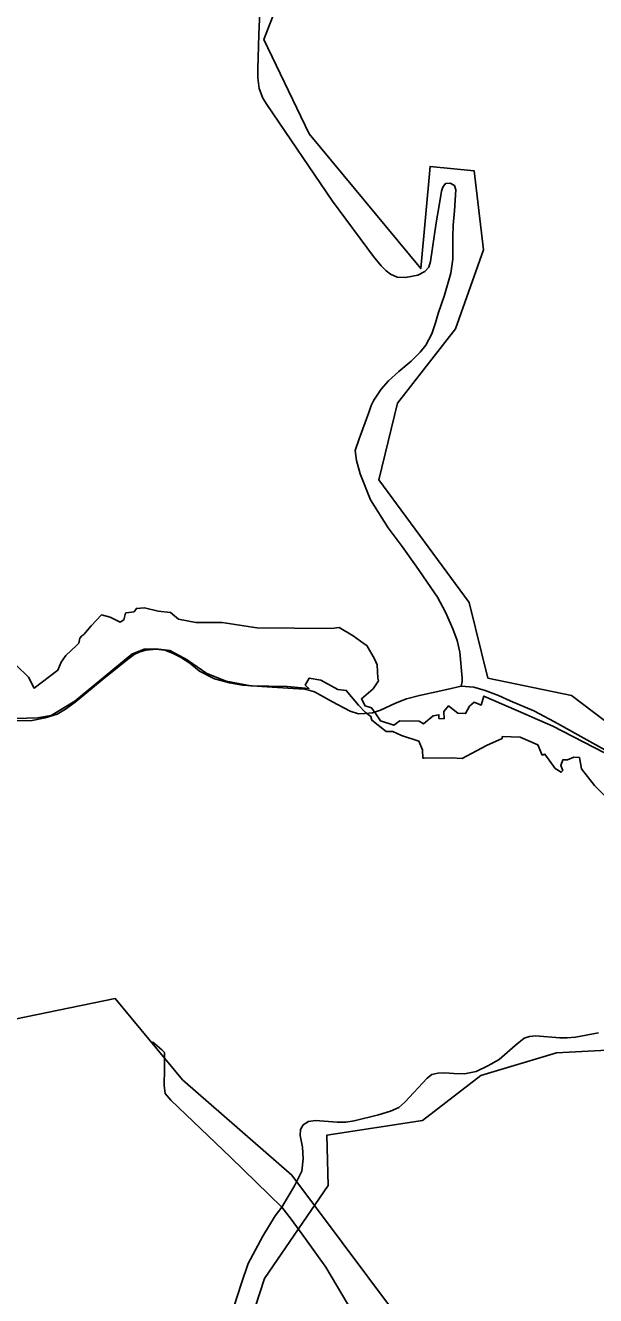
# Model space of a CAD drawing. Extents: x -789162 to -606354, y -1062736 to -945481.
# Drawn here: x -693598 to -692129, y -990434 to -987160 of the extents above; entities that cross this region are included whole.
import ezdxf

# ---------------------------------------------------------------- set-up
doc = ezdxf.new("R2010")
doc.units = 0
for name, color, linetype in [('_SIRSI VZTAHY_CYKLOTRASY MISTNI S', 7, 'Continuous'), ('_SIRSI VZTAHY_SILNICE III TRIDY_STAV', 7, 'Continuous'), ('_SIRSI VZTAHY_USES_RBC_S', 7, 'Continuous')]:
    doc.layers.add(name, color=color, linetype=linetype)

msp = doc.modelspace()

# ---------------------------------------------------------------- linework, layer by layer
at = {"layer": '_SIRSI VZTAHY_CYKLOTRASY MISTNI S'}
for points in [[(-692891.6, -986956.5), (-692984, -987196), (-692866.8, -987439), (-692579.6, -987786.3), (-692555.6, -987522.8), (-692441.9, -987534.8), (-692418, -987738.4), (-692489.8, -987942), (-692639.4, -988133.6), (-692687.3, -988331.3), (-692454.6, -988646.9), (-692406.7, -988842), (-692191.2, -988886.5), (-691907.4, -989102.1), (-691685.1, -989150), (-691510.7, -988917.3), (-691322.6, -988842), (-691093.5, -988920.7), (-690898.6, -988948.1), (-690714.2, -988669.6)], [(-692092.1, -991464.7), (-692451.1, -990991.6), (-692522.9, -990644.3), (-692911.9, -990123.3), (-693193.2, -989877.8), (-693366.8, -989668.2), (-694031.4, -989804.9), (-694407.8, -989897.9), (-694531.2, -990146.8), (-694600.3, -990390.1), (-694459.4, -990403.5), (-694455.9, -990536.9)], [(-695013.4, -990571.1), (-694842.4, -990434.3), (-694618.9, -990459.2), (-694418.3, -990468.5), (-694165.3, -990533.5), (-693898.5, -990892.8), (-693850.7, -991019.4), (-693498.4, -991313.7), (-693303.5, -991135.8), (-693135.9, -990862), (-692982, -990389.8), (-692817.9, -990150.2), (-692821.3, -990020.2), (-692575.1, -989982.6), (-692424.6, -989866.2), (-692229.7, -989808), (-691969.8, -989794.4), (-691727, -989879.9)]]:
    msp.add_lwpolyline(points, dxfattribs=at)
at = {"layer": '_SIRSI VZTAHY_SILNICE III TRIDY_STAV'}
for points in [[(-692475.6, -988863.1), (-692472.9, -988850.5), (-692472.7, -988842.1), (-692478.7, -988774.9), (-692486.1, -988745), (-692497.1, -988714.8), (-692516, -988672.5), (-692536.5, -988633), (-692591, -988553.6), (-692627.6, -988503), (-692663.2, -988454.7), (-692708.8, -988382.5), (-692736, -988315.8), (-692745.5, -988281.4), (-692748.2, -988255.1), (-692738.3, -988225.3), (-692713.7, -988157.6), (-692707, -988139.5), (-692700.7, -988125.5), (-692681.8, -988097.4), (-692662.6, -988075.5), (-692636.3, -988052.1), (-692604.1, -988025.1), (-692581, -988002), (-692566.7, -987984.2), (-692551.1, -987954.4), (-692541.9, -987926.1), (-692535.1, -987902.2), (-692518.8, -987855.2), (-692502.4, -987797.8), (-692496.7, -987762.2), (-692496.5, -987703.7), (-692496.2, -987674.3), (-692492.5, -987637.4), (-692489.2, -987583.5), (-692493, -987572.4), (-692503.5, -987566.4), (-692515.9, -987567.3), (-692522.9, -987576.3), (-692526.3, -987586.4), (-692532.5, -987623.8), (-692539.5, -987668.8), (-692554.1, -987768.2), (-692559, -987782.6), (-692569.2, -987793.7), (-692587.3, -987803.2), (-692619.2, -987809.4), (-692640, -987808.9), (-692657.2, -987800.6), (-692668.6, -987792.6), (-692681.9, -987779.2), (-692701.7, -987755.4), (-692807.4, -987612.4), (-692976.6, -987363.5), (-692986.7, -987346.7), (-692995.6, -987322.2), (-692999.7, -987294.6), (-692999.2, -987271.9), (-692996.6, -987182.8), (-692992.8, -987083.6)], [(-693628.6, -988952.3), (-693581.2, -988951), (-693547.2, -988944.4), (-693516.9, -988934.9), (-693494.8, -988922.1), (-693470.2, -988903.7), (-693400.7, -988846.9), (-693335.4, -988793.7), (-693318.5, -988781.2), (-693303.8, -988774.4), (-693287.7, -988770.2), (-693261.6, -988767.2), (-693238.8, -988770.4), (-693217.6, -988778.2), (-693199.1, -988788.2), (-693174.9, -988803.4), (-693149.4, -988824.2), (-693111.4, -988843.8), (-693072.4, -988854.2), (-693038.7, -988860), (-692988.8, -988863.6), (-692908.5, -988868.9), (-692879.1, -988870.9), (-692865.1, -988873.6), (-692853.7, -988877.8), (-692807, -988903.6), (-692761.8, -988927.5), (-692740.3, -988934.3), (-692723.8, -988933.6), (-692703.8, -988931.5), (-692683.7, -988924.6), (-692644.4, -988906.6), (-692616.5, -988895.9), (-692582.9, -988886.6), (-692512.5, -988871), (-692475.6, -988863.1)], [(-692475.6, -988863.1), (-692443.2, -988865.1), (-692413.3, -988874), (-692379.1, -988886.9), (-692349.3, -988900.6), (-692288.2, -988926.3), (-692234.8, -988954.5), (-692053.2, -989055.9), (-692039, -989066), (-692027.6, -989078.5), (-691981.6, -989146.1)], [(-692937.9, -990205.8), (-692905.2, -990151.3), (-692886.1, -990113.4), (-692882.8, -990081.2), (-692884.7, -990051.4), (-692890.4, -990021.4), (-692889.2, -990005.7), (-692882.6, -989993.7), (-692868.6, -989985), (-692850.8, -989982.8), (-692794.9, -989986.6), (-692772.4, -989986.6), (-692751.5, -989983.2), (-692688.4, -989967.5), (-692657.7, -989958.7), (-692636.5, -989949.2), (-692620.5, -989935.2), (-692563.1, -989873.3), (-692551.4, -989863.6), (-692535.5, -989860.2), (-692518.4, -989859.3), (-692494.6, -989861.1), (-692466.6, -989861.8), (-692436.9, -989856.3), (-692406.9, -989841.5), (-692377.5, -989825.2), (-692336.2, -989789.4), (-692313, -989770.3), (-692299, -989765.6), (-692284, -989764.2), (-692220.9, -989769.1), (-692202.4, -989769.4), (-692180.6, -989767.6), (-692121.3, -989756.2)], [(-692937.9, -990205.8), (-693069.8, -990077.1), (-693223.3, -989930.4), (-693238.4, -989912.6), (-693241.1, -989892.1), (-693240.3, -989849.1), (-693240.1, -989807.2), (-693247.2, -989800.4), (-693270.7, -989779.4)], [(-693586.3, -991319.4), (-693570.1, -991305.8), (-693550.1, -991293.2), (-693529.5, -991278.9), (-693493.3, -991238.4), (-693431.3, -991162.4), (-693376.1, -991100.6), (-693335.5, -991056.9), (-693280.1, -990993.5), (-693241.2, -990940.6), (-693216.9, -990902.1), (-693180.7, -990811.5), (-693129.9, -990675.3), (-693041.4, -990402.2), (-693024.4, -990351.4), (-692986.2, -990280.9), (-692954.5, -990228.5), (-692937.9, -990205.8)], [(-692085.9, -991546.6), (-692161.1, -991469.9), (-692266, -991364.3), (-692338.4, -991266.7), (-692422.4, -991147.2), (-692462.5, -991079.8), (-692506.4, -990996.1), (-692541.5, -990931.5), (-692558.1, -990893.6), (-692563.4, -990872.1), (-692567.1, -990845.4), (-692581.1, -990745.2), (-692595.4, -990696.6), (-692605.9, -990670.2), (-692621.2, -990648.5), (-692641.1, -990625.7), (-692721.9, -990528.7), (-692769, -990453.1), (-692823.8, -990360.2), (-692876.7, -990287.4), (-692913.5, -990236.6), (-692937.9, -990205.8)]]:
    msp.add_lwpolyline(points, dxfattribs=at)
at = {"layer": '_SIRSI VZTAHY_USES_RBC_S'}
for points in [[(-693622.4, -988809.1), (-693590.7, -988839.5), (-693575.9, -988867.9), (-693514.9, -988821.6), (-693506.6, -988800.6), (-693493.9, -988783.8), (-693467.1, -988757.6), (-693461, -988751.9), (-693458.2, -988738.9), (-693452.6, -988733.3), (-693447.5, -988729.6), (-693428.9, -988707.7), (-693402.1, -988679.1), (-693379.7, -988685.2), (-693353.8, -988697.5), (-693345, -988692.1), (-693340.2, -988674.7), (-693338.4, -988674.2), (-693318.2, -988670.9), (-693312.2, -988662.2), (-693291.9, -988661.1), (-693255.9, -988669.8), (-693224.7, -988673.1), (-693203.6, -988690.2), (-693159.1, -988698.8), (-693091, -988698.8), (-693001.9, -988712.4), (-692809.5, -988714), (-692789.8, -988711.9), (-692753.4, -988733.2), (-692725.2, -988753.3), (-692718.2, -988758.3), (-692699, -988792.4), (-692692.1, -988807.9), (-692690.4, -988842.6), (-692688.3, -988849), (-692701.9, -988869.4), (-692732.3, -988895.6), (-692722.9, -988913.4), (-692706.1, -988918.6), (-692695.7, -988934.3), (-692683.7, -988952.6), (-692649.2, -988963.7), (-692633.6, -988952.2), (-692583.4, -988953.2), (-692572.9, -988959.5), (-692547.5, -988939.7), (-692532.9, -988936.6), (-692532.9, -988946), (-692519.3, -988947), (-692520.4, -988928.2), (-692507.9, -988913.6), (-692483.9, -988932.4), (-692464.1, -988933.4), (-692453.6, -988914.7), (-692442.2, -988904.2), (-692424.3, -988911.4), (-692416.7, -988888.6), (-692308.2, -988936), (-692292.6, -988942.9), (-692239.3, -988966.2), (-692108.1, -989033.6)], [(-692088.2, -989162.4), (-692131.8, -989119.3), (-692165.4, -989075.9), (-692170.9, -989046.8), (-692185.2, -989046.2), (-692201.6, -989052.4), (-692213.3, -989052.4), (-692218.9, -989067.7), (-692213.8, -989080), (-692217.4, -989084.6), (-692232.8, -989074.9), (-692259.8, -989038.1), (-692266.5, -989040.6), (-692277.6, -989014.1), (-692323.5, -988994.6), (-692369.4, -988992.6), (-692369.4, -988997.7), (-692410.1, -989015.6), (-692472.8, -989049.2), (-692500.8, -989047.7), (-692571.1, -989048.2), (-692574.2, -989048.2), (-692574.7, -989026.8), (-692584.3, -989004.8), (-692629.5, -988989.9), (-692651.9, -988979.9), (-692668.7, -988979.9), (-692705.3, -988950.9), (-692708.4, -988940.8), (-692721.6, -988930.6), (-692739.9, -988911.6), (-692771.4, -988873.6), (-692793.3, -988871.1), (-692836.8, -988847.6), (-692866.8, -988842.2), (-692877.4, -988860.4), (-692867.8, -988869.1), (-692923.5, -988863.7), (-693017.8, -988861.6), (-693080.9, -988849.8), (-693130.9, -988830.6), (-693178, -988797.4), (-693180, -988796.2), (-693226.1, -988770.7), (-693262.4, -988766.4), (-693292.4, -988767.4), (-693324.4, -988780.3), (-693470.9, -988901.1), (-693531.9, -988938.6), (-693567.6, -988944.8), (-693648.7, -988946.9)]]:
    msp.add_lwpolyline(points, dxfattribs=at)

doc.saveas('drawing.dxf')
